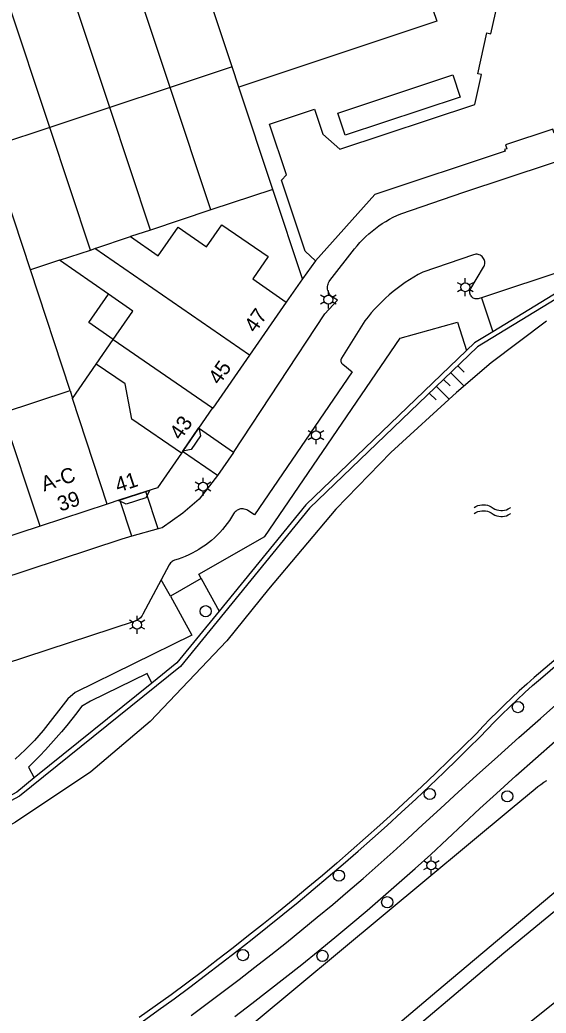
# Model space of a CAD drawing. Extents: x 122462 to 123306, y 485548 to 486417.
# Drawn here: x 122541.9 to 122594.5, y 485971.4 to 486070.8 of the extents above; entities that cross this region are included whole.
import ezdxf

# ---------------------------------------------------------------- set-up
doc = ezdxf.new("R2010")
doc.units = 0
for name, color, linetype in [('Level 1', 7, 'Continuous'), ('Level 10', 7, 'Continuous'), ('Level 15', 7, 'Continuous'), ('Level 17', 7, 'Continuous'), ('Level 19', 7, 'Continuous'), ('Level 2', 7, 'Continuous'), ('Level 4', 7, 'Continuous'), ('Level 50', 7, 'Continuous'), ('Level 53', 7, 'Continuous'), ('Level 55', 7, 'Continuous'), ('Level 57', 7, 'Continuous'), ('Level 58', 7, 'Continuous')]:
    doc.layers.add(name, color=color, linetype=linetype)

msp = doc.modelspace()

# ---------------------------------------------------------------- linework, layer by layer
at = {"layer": 'Level 1'}
for p, q in [((122563.105, 486066.082), (122556.904, 486064.022)), ((122563.772, 486064.073), (122563.105, 486066.082)), ((122556.904, 486064.022), (122550.87, 486062.018)), ((122550.87, 486062.018), (122544.843, 486060.017)), ((122544.843, 486060.017), (122538.868, 486058.032)), ((122549.373, 486047.91), (122552.939, 486049.094)), ((122545.81, 486046.726), (122548.915, 486047.757)), ((122548.915, 486047.757), (122549.373, 486047.91)), ((122550.712, 486043.339), (122545.81, 486046.726)), ((122568.519, 486042.549), (122564.843, 486037.225)), ((122549.503, 486036.327), (122551.205, 486038.797)), ((122547.137, 486032.895), (122549.503, 486036.327)), ((122540.116, 486031.443), (122546.884, 486033.675)), ((122546.884, 486033.675), (122547.137, 486032.895)), ((122561.136, 486031.953), (122559.724, 486029.905)), ((122559.724, 486029.905), (122558.135, 486027.599)), ((122558.135, 486027.599), (122558.015, 486027.424)), ((122551.865, 486022.729), (122550.58, 486022.309)), ((122554.461, 486023.574), (122551.865, 486022.729)), ((122550.58, 486022.309), (122543.88, 486020.1)), ((122543.88, 486020.1), (122537.91, 486018.14))]:
    msp.add_line(p, q, dxfattribs=at)
for points in [[(122650.438, 486093.022), (122638.179, 486073.539), (122605.189, 486062.579), (122605.139, 486062.737), (122604.907, 486062.645), (122604.771, 486063.053), (122599.226, 486061.207), (122599.362, 486060.799), (122599.078, 486060.705), (122599.125, 486060.562), (122596.518, 486059.695), (122596.471, 486059.837), (122595.334, 486059.458), (122595.198, 486059.866), (122590.459, 486058.289), (122590.594, 486057.881), (122590.361, 486057.811), (122590.41, 486057.65), (122577.37, 486053.319), (122571.449, 486046.689)], [(122571.449, 486046.689), (122570.397, 486047.633), (122568.035, 486054.738), (122568.533, 486055.294), (122566.851, 486060.355), (122571.343, 486061.848), (122572.168, 486059.366), (122573.87, 486057.846), (122587.371, 486062.335), (122588.048, 486065.322), (122587.669, 486065.408), (122588.593, 486069.484), (122588.972, 486069.398), (122590.22, 486074.903), (122590.066, 486075.365), (122585.361, 486073.8), (122585.794, 486072.5), (122584.426, 486072.045), (122583.994, 486073.346), (122582.809, 486072.952)], [(122582.809, 486072.952), (122583.573, 486070.656), (122563.772, 486064.073)], [(122552.939, 486049.094), (122555.709, 486047.181), (122557.682, 486050.038), (122560.534, 486048.068), (122562.07, 486050.291), (122566.694, 486047.097), (122565.159, 486044.874), (122568.519, 486042.549)], [(122551.205, 486038.797), (122553.167, 486041.644), (122550.712, 486043.339)], [(122564.843, 486037.225), (122561.179, 486031.92), (122561.136, 486031.953)], [(122558.015, 486027.424), (122555.62, 486023.949), (122554.461, 486023.574)]]:
    msp.add_lwpolyline(points, dxfattribs=at)
at = {"layer": 'Level 10'}
for points in [[(122558.147, 486027.616), (122559.724, 486029.905), (122559.781, 486029.987), (122559.935, 486029.152), (122558.981, 486027.769), (122558.147, 486027.616)], [(122552.479, 486022.298), (122551.723, 486022.683), (122554.861, 486023.704), (122554.476, 486022.949), (122552.479, 486022.298)]]:
    msp.add_lwpolyline(points, dxfattribs=at)
at = {"layer": 'Level 15'}
msp.add_line((122555.045, 486004.389), (122543.299, 485994.905), dxfattribs=at)
for points in [[(122626.503, 486049.165), (122619.298, 486049.769), (122601.989, 486046.797), (122587.655, 486038.051), (122570.842, 486021.912), (122557.917, 486006.066), (122541.819, 485993.068), (122524.487, 485983.716), (122513.22, 485979.388), (122492.612, 485975.124), (122473.058, 485974.02), (122462.03, 485975.016)], [(122626.811, 486049.631), (122619.276, 486050.273), (122601.81, 486047.274), (122589.171, 486039.562)], [(122589.171, 486039.562), (122587.348, 486038.449), (122586.565, 486037.698)], [(122586.565, 486037.698), (122570.474, 486022.252), (122561.787, 486011.602)], [(122561.787, 486011.602), (122557.562, 486006.422), (122555.045, 486004.389)], [(122590.093, 486001.263), (122590.845, 486001.998), (122591.609, 486002.723), (122592.382, 486003.437), (122593.165, 486004.139), (122593.958, 486004.831), (122597.83, 486008.167)], [(122595.943, 486007.201), (122593.328, 486004.948), (122592.573, 486004.282), (122591.826, 486003.607), (122591.089, 486002.921), (122590.361, 486002.226), (122589.642, 486001.521), (122588.933, 486000.806), (122588.233, 486000.082), (122587.543, 485999.349), (122586.19, 485998.006), (122584.827, 485996.673), (122583.455, 485995.35), (122582.072, 485994.038), (122580.68, 485992.735), (122579.279, 485991.444), (122577.867, 485990.162), (122576.447, 485988.891), (122575.017, 485987.631), (122573.577, 485986.381), (122572.129, 485985.142), (122570.671, 485983.913), (122569.204, 485982.696), (122567.728, 485981.489), (122566.244, 485980.294), (122564.75, 485979.109), (122563.214, 485977.903), (122561.669, 485976.708), (122560.116, 485975.524), (122558.555, 485974.35), (122556.985, 485973.188), (122555.408, 485972.036), (122553.806, 485970.9)], [(122554.096, 485970.493), (122555.701, 485971.631), (122557.29, 485972.791), (122558.871, 485973.962), (122560.444, 485975.144), (122562.008, 485976.337), (122563.564, 485977.541), (122565.111, 485978.756), (122566.65, 485979.982), (122568.18, 485981.219), (122569.701, 485982.466), (122571.214, 485983.724), (122572.718, 485984.993), (122574.212, 485986.272), (122575.698, 485987.562), (122577.155, 485988.851), (122578.601, 485990.15), (122580.038, 485991.461), (122581.465, 485992.782), (122582.882, 485994.114), (122584.289, 485995.457), (122585.686, 485996.81), (122586.795, 485997.899), (122587.897, 485998.995), (122588.618, 485999.761), (122589.35, 486000.517), (122590.093, 486001.263)], [(122543.299, 485994.905), (122541.541, 485993.486), (122532.461, 485988.586)]]:
    msp.add_lwpolyline(points, dxfattribs=at)
at = {"layer": 'Level 17'}
for p, q in [((122625.728, 486055.516), (122588.038, 486042.966)), ((122571.449, 486046.689), (122570.154, 486044.858)), ((122570.154, 486044.858), (122568.519, 486042.549)), ((122588.038, 486042.966), (122589.171, 486039.562)), ((122563.225, 486027.494), (122559.724, 486029.905)), ((122561.634, 486025.189), (122558.135, 486027.599)), ((122563.225, 486027.494), (122561.634, 486025.189)), ((122553.05, 486019.09), (122551.865, 486022.729)), ((122555.679, 486019.834), (122554.461, 486023.574)), ((122555.679, 486019.834), (122553.05, 486019.09)), ((122556.917, 486013.101), (122556.011, 486014.745)), ((122559.983, 486014.877), (122556.917, 486013.101)), ((122559.983, 486014.877), (122561.787, 486011.602))]:
    msp.add_line(p, q, dxfattribs=at)
for points in [[(122563.225, 486027.494), (122572.381, 486041.361), (122573.641, 486042.731), (122573.218, 486042.989), (122573.11, 486043.063), (122573.012, 486043.148), (122572.923, 486043.244), (122572.844, 486043.348), (122572.778, 486043.461), (122572.724, 486043.58), (122572.684, 486043.704), (122572.657, 486043.832), (122572.645, 486043.962), (122572.646, 486044.092), (122572.662, 486044.222), (122572.691, 486044.349), (122572.735, 486044.472), (122572.791, 486044.59), (122572.86, 486044.701), (122575.331, 486047.861), (122575.599, 486048.185), (122575.879, 486048.499), (122576.169, 486048.804), (122576.47, 486049.098), (122576.781, 486049.381), (122577.102, 486049.653), (122577.432, 486049.914), (122577.771, 486050.163), (122578.118, 486050.4), (122578.474, 486050.624), (122578.837, 486050.836), (122579.208, 486051.035), (122579.585, 486051.221), (122579.969, 486051.393), (122586.282, 486053.559), (122629.548, 486067.858)], [(122588.038, 486042.966), (122587.803, 486042.888), (122587.706, 486042.863), (122587.606, 486042.853), (122587.506, 486042.856), (122587.408, 486042.874), (122587.313, 486042.906), (122587.223, 486042.951), (122587.141, 486043.009), (122587.068, 486043.077), (122587.006, 486043.155), (122586.955, 486043.242), (122586.917, 486043.335), (122586.893, 486043.432), (122586.883, 486043.531), (122586.887, 486043.631), (122586.905, 486043.73), (122586.938, 486043.825), (122586.983, 486043.914), (122588.267, 486046.039), (122588.32, 486046.142), (122588.358, 486046.25), (122588.382, 486046.363), (122588.39, 486046.478), (122588.382, 486046.593), (122588.358, 486046.706), (122588.32, 486046.815), (122588.267, 486046.918), (122588.201, 486047.012), (122588.123, 486047.097), (122588.034, 486047.17), (122587.936, 486047.231), (122587.83, 486047.278), (122587.719, 486047.31), (122587.605, 486047.326), (122587.49, 486047.327), (122587.375, 486047.313), (122587.264, 486047.283), (122582.17, 486045.537), (122581.721, 486045.297), (122581.28, 486045.044), (122580.847, 486044.778), (122580.422, 486044.499), (122580.005, 486044.207), (122579.597, 486043.903), (122579.199, 486043.587), (122578.81, 486043.259), (122578.432, 486042.92), (122578.063, 486042.569), (122577.706, 486042.208), (122577.359, 486041.835), (122577.024, 486041.453), (122576.7, 486041.061), (122576.388, 486040.659), (122574.03, 486036.937), (122573.997, 486036.857), (122573.978, 486036.772), (122573.974, 486036.685), (122573.985, 486036.599), (122574.011, 486036.516), (122574.051, 486036.438), (122574.103, 486036.369), (122574.167, 486036.31), (122575.121, 486035.571), (122565.321, 486021.241), (122564.662, 486021.677), (122564.553, 486021.739), (122564.437, 486021.788), (122564.316, 486021.821), (122564.192, 486021.839), (122564.067, 486021.841), (122563.942, 486021.828), (122563.82, 486021.799), (122563.703, 486021.755), (122563.591, 486021.697), (122563.489, 486021.625), (122563.395, 486021.541), (122563.313, 486021.446), (122563.244, 486021.342), (122563.045, 486021.011), (122562.833, 486020.689), (122562.609, 486020.374), (122562.373, 486020.069), (122562.126, 486019.773), (122561.868, 486019.486), (122561.599, 486019.209), (122561.319, 486018.943), (122561.029, 486018.688), (122560.73, 486018.444), (122560.422, 486018.212), (122560.105, 486017.992), (122559.78, 486017.784), (122559.448, 486017.588), (122559.108, 486017.405), (122558.761, 486017.236), (122558.408, 486017.08), (122558.049, 486016.937), (122557.685, 486016.809), (122557.317, 486016.694), (122557.211, 486016.644), (122557.112, 486016.583)], [(122594.547, 486040.62), (122589.017, 486036.467), (122585.561, 486033.478), (122578.976, 486027.481), (122573.491, 486021.792), (122566.741, 486013.784), (122562.551, 486008.627), (122554.908, 486000.549), (122548.943, 485995.508), (122541.408, 485990.473), (122531.709, 485985.08), (122524.282, 485981.602), (122517.671, 485978.959), (122509.42, 485976.313), (122503.17, 485974.745), (122493.164, 485973.161), (122483.059, 485972.431), (122470.866, 485972.715), (122462.03, 485974.099)], [(122559.983, 486014.877), (122559.753, 486015.294), (122566.381, 486019.061), (122579.911, 486038.941), (122585.651, 486040.521), (122586.565, 486037.698)], [(122561.634, 486025.189), (122559.79, 486022.801), (122558.171, 486021.41), (122556.084, 486019.948), (122555.679, 486019.834)], [(122553.05, 486019.09), (122552.06, 486018.81), (122533.317, 486012.62), (122463.108, 485989.432), (122462.03, 485989.076)], [(122557.112, 486016.583), (122557.02, 486016.51), (122556.938, 486016.427), (122556.866, 486016.335), (122556.805, 486016.235), (122556.011, 486014.745)], [(122556.011, 486014.745), (122554.165, 486011.282), (122554.092, 486011.159), (122554.007, 486011.043), (122553.911, 486010.936), (122553.806, 486010.839), (122553.692, 486010.752), (122553.57, 486010.677), (122553.442, 486010.613), (122553.308, 486010.562), (122535.885, 486004.857), (122518.461, 485999.151), (122516.921, 486004.101), (122513.97, 486003.138)], [(122556.917, 486013.101), (122559.071, 486009.191), (122547.401, 486003.451), (122546.651, 486002.811), (122544.201, 485999.661), (122543.762, 485999.154), (122543.312, 485998.658), (122542.85, 485998.172), (122542.377, 485997.696), (122541.894, 485997.231), (122541.401, 485996.777)], [(122555.045, 486004.389), (122554.581, 486005.361), (122548.921, 486002.581), (122548.031, 486002.051), (122547.545, 486001.406), (122547.048, 486000.768), (122546.542, 486000.139), (122546.025, 485999.517), (122545.498, 485998.904), (122544.962, 485998.3), (122544.416, 485997.704), (122543.86, 485997.118), (122543.295, 485996.54), (122542.721, 485995.971), (122543.299, 485994.905)], [(122562.204, 485973.505), (122563.797, 485974.717), (122565.381, 485975.941), (122566.956, 485977.178), (122568.521, 485978.426), (122570.076, 485979.686), (122571.622, 485980.958), (122573.158, 485982.242), (122574.684, 485983.538), (122576.199, 485984.846), (122577.705, 485986.165), (122579.201, 485987.495), (122580.686, 485988.838), (122582.161, 485990.191), (122583.95, 485991.847), (122585.745, 485993.496), (122587.547, 485995.138), (122589.671, 485997.055), (122591.804, 485998.963), (122593.946, 486000.86), (122596.097, 486002.747)], [(122563.377, 485971.019), (122565.065, 485972.304), (122566.743, 485973.602), (122568.411, 485974.911), (122570.07, 485976.233), (122571.719, 485977.568), (122573.358, 485978.914), (122574.987, 485980.272), (122576.606, 485981.642), (122578.215, 485983.024), (122579.814, 485984.418), (122581.403, 485985.824), (122582.981, 485987.241), (122584.614, 485988.776), (122586.253, 485990.303), (122587.9, 485991.822), (122589.554, 485993.334), (122591.504, 485995.099), (122593.463, 485996.853), (122595.432, 485998.596)], [(122565.311, 485970.401), (122591.124, 485991.91), (122593.407, 485993.812), (122593.689, 485994.038), (122593.979, 485994.254), (122594.276, 485994.46)], [(122594.276, 485994.46), (122594.581, 485994.654)], [(122572.99, 485964.559), (122583.59, 485973.549), (122598.02, 485985.696)], [(122598.55, 485984.149), (122590.3, 485977.359), (122577.5, 485966.539)], [(122604.59, 485979.776), (122591.692, 485969.461), (122590.897, 485968.816), (122590.112, 485968.159), (122589.337, 485967.491), (122588.571, 485966.812), (122587.816, 485966.121), (122587.07, 485965.42), (122586.335, 485964.708), (122585.611, 485963.985), (122584.897, 485963.251), (122584.194, 485962.508), (122583.501, 485961.754), (122582.82, 485960.99), (122582.15, 485960.216), (122581.492, 485959.432), (122580.845, 485958.639)], [(122558.99, 485971.118), (122560.602, 485972.306), (122562.204, 485973.505)]]:
    msp.add_lwpolyline(points, dxfattribs=at)
at = {"layer": 'Level 19'}
for p, q in [((122560.976, 486051.763), (122556.904, 486064.022)), ((122567.177, 486053.823), (122563.772, 486064.073)), ((122554.942, 486049.759), (122550.87, 486062.018)), ((122548.915, 486047.757), (122544.843, 486060.017)), ((122542.907, 486045.762), (122539.257, 486056.861)), ((122567.177, 486053.823), (122560.976, 486051.763)), ((122570.154, 486044.858), (122567.177, 486053.823)), ((122560.976, 486051.763), (122554.942, 486049.759)), ((122554.942, 486049.759), (122552.939, 486049.094)), ((122545.81, 486046.726), (122542.907, 486045.762)), ((122546.884, 486033.675), (122542.907, 486045.762))]:
    msp.add_line(p, q, dxfattribs=at)
msp.add_lwpolyline([(122551.205, 486038.797), (122548.747, 486040.494), (122550.712, 486043.339)], dxfattribs=at)
at = {"layer": 'Level 2'}
msp.add_lwpolyline([(122574.423, 486059.244), (122573.688, 486061.453), (122585.196, 486065.279), (122585.93, 486063.07), (122574.423, 486059.244)], dxfattribs=at)
at = {"layer": 'Level 4'}
for p, q in [((122563.105, 486066.082), (122558.89, 486078.769)), ((122556.904, 486064.022), (122552.683, 486076.732)), ((122550.87, 486062.018), (122546.64, 486074.756)), ((122544.843, 486060.017), (122540.61, 486072.759)), ((122564.843, 486037.225), (122549.373, 486047.91)), ((122551.205, 486038.797), (122561.136, 486031.953)), ((122550.58, 486022.309), (122547.137, 486032.895)), ((122543.88, 486020.1), (122540.116, 486031.443))]:
    msp.add_line(p, q, dxfattribs=at)
msp.add_lwpolyline([(122558.015, 486027.424), (122553.074, 486030.829), (122552.385, 486034.341), (122549.503, 486036.327)], dxfattribs=at)
at = {"layer": 'Level 50'}
for p, q in [((122586.426, 486044.484), (122586.426, 486044.934)), ((122572.733, 486043.242), (122572.733, 486043.692)), ((122586.036, 486044.259), (122585.646, 486044.484)), ((122586.036, 486043.809), (122585.646, 486043.584)), ((122586.426, 486043.134), (122586.426, 486043.584)), ((122587.205, 486044.484), (122586.815, 486044.259)), ((122587.205, 486043.584), (122586.815, 486043.809)), ((122572.343, 486043.017), (122571.953, 486043.242)), ((122572.343, 486042.567), (122571.953, 486042.342)), ((122573.512, 486043.242), (122573.122, 486043.017)), ((122573.512, 486042.342), (122573.122, 486042.567)), ((122572.733, 486041.892), (122572.733, 486042.342)), ((122571.108, 486029.425), (122570.718, 486029.65)), ((122571.498, 486029.65), (122571.498, 486030.1)), ((122572.277, 486029.65), (122571.887, 486029.425)), ((122571.108, 486028.975), (122570.718, 486028.75)), ((122571.498, 486028.3), (122571.498, 486028.75)), ((122572.277, 486028.75), (122571.887, 486028.975)), ((122560.194, 486024.509), (122560.194, 486024.959)), ((122559.804, 486024.284), (122559.414, 486024.509)), ((122559.804, 486023.834), (122559.414, 486023.609)), ((122560.973, 486024.509), (122560.583, 486024.284)), ((122560.973, 486023.609), (122560.583, 486023.834)), ((122560.194, 486023.159), (122560.194, 486023.609)), ((122553.591, 486010.679), (122553.591, 486011.129)), ((122553.201, 486010.454), (122552.811, 486010.679)), ((122553.201, 486010.004), (122552.811, 486009.779)), ((122553.591, 486009.329), (122553.591, 486009.779)), ((122554.37, 486010.679), (122553.98, 486010.454)), ((122554.37, 486009.779), (122553.98, 486010.004)), ((122583.02, 485986.589), (122583.02, 485987.039)), ((122582.63, 485986.364), (122582.24, 485986.589)), ((122582.63, 485985.914), (122582.24, 485985.689)), ((122583.799, 485986.589), (122583.409, 485986.364)), ((122583.799, 485985.689), (122583.409, 485985.914)), ((122583.02, 485985.239), (122583.02, 485985.689))]:
    msp.add_line(p, q, dxfattribs=at)
for centre in [(122586.426, 486044.034), (122572.733, 486042.792), (122571.498, 486029.2), (122560.194, 486024.059), (122553.591, 486010.229), (122583.02, 485986.139)]:
    msp.add_circle(centre, 0.45, dxfattribs=at)
at = {"layer": 'Level 53'}
for centre in [(122560.451, 486011.591), (122591.69, 486001.989), (122582.88, 485993.289), (122590.63, 485993.059), (122573.78, 485985.119), (122578.62, 485982.459), (122564.17, 485977.159), (122572.14, 485977.079)]:
    msp.add_circle(centre, 0.56, dxfattribs=at)
at = {"layer": 'Level 55'}
for points in [[(122587.31, 486021.965), (122587.5, 486022.079), (122587.69, 486022.16), (122587.88, 486022.215), (122588.07, 486022.245), (122588.26, 486022.252), (122588.45, 486022.235), (122588.64, 486022.195), (122588.83, 486022.129), (122589.02, 486022.034), (122589.21, 486021.911), (122589.4, 486021.813), (122589.59, 486021.743), (122589.78, 486021.7), (122589.97, 486021.68), (122590.16, 486021.682), (122590.35, 486021.707), (122590.54, 486021.757), (122590.73, 486021.833), (122590.92, 486021.939), (122590.955, 486021.963)], [(122587.31, 486021.365), (122587.5, 486021.479), (122587.69, 486021.56), (122587.88, 486021.615), (122588.07, 486021.645), (122588.26, 486021.652), (122588.45, 486021.635), (122588.64, 486021.595), (122588.83, 486021.529), (122589.02, 486021.434), (122589.21, 486021.311), (122589.4, 486021.213), (122589.59, 486021.143), (122589.78, 486021.1), (122589.97, 486021.08), (122590.16, 486021.082), (122590.35, 486021.107), (122590.54, 486021.157), (122590.73, 486021.233), (122590.92, 486021.339), (122590.955, 486021.363)]]:
    msp.add_lwpolyline(points, dxfattribs=at)
at = {"layer": 'Level 57'}
for p, q in [((122585.662, 486036.179), (122586.305, 486035.529)), ((122584.26, 486034.792), (122584.903, 486034.142)), ((122584.961, 486035.486), (122586.247, 486034.185)), ((122583.559, 486034.098), (122584.845, 486032.798)), ((122582.858, 486033.405), (122583.501, 486032.755))]:
    msp.add_line(p, q, dxfattribs=at)

# ---------------------------------------------------------------- texts
at = {"layer": 'Level 58'}
for s, rotation, p in [('47', 55.37406, (122565.42, 486039.381)), ('45', 55.37835, (122561.821, 486034.17)), ('43', 55.40385, (122557.942, 486028.641)), ('A-C', 18.4889, (122544.276, 486023.571)), ('41', 18.02692, (122551.674, 486023.456)), ('39', 18.4889, (122545.903, 486021.553))]:
    msp.add_text(s, height=1.5, rotation=rotation, dxfattribs=at).set_placement(p)

doc.saveas('drawing.dxf')
